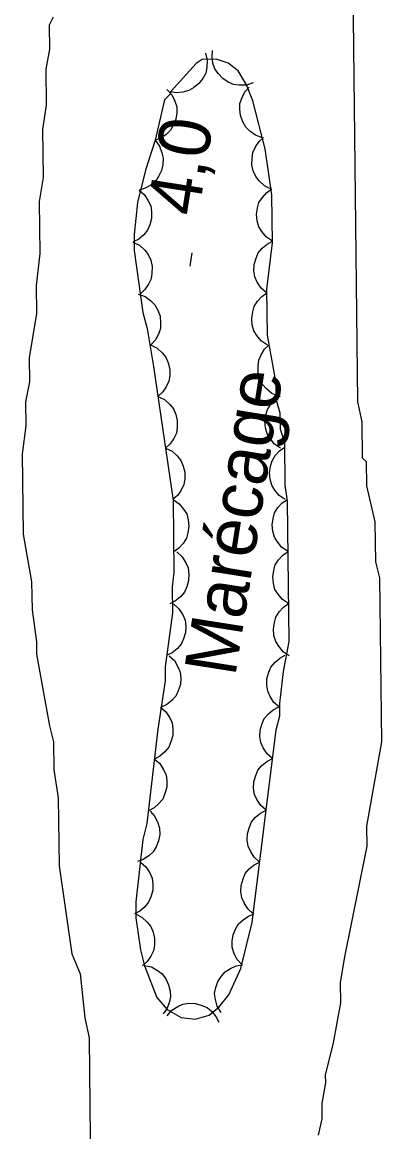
# Model space of a CAD drawing. Extents: x 282461 to 284471, y 5554090 to 5557646.
# Drawn here: x 283741.1 to 283762, y 5556810.2 to 5556874.5 of the extents above; entities that cross this region are included whole.
import ezdxf

# ---------------------------------------------------------------- set-up
doc = ezdxf.new("R2010")
doc.units = 0
for name, color, linetype in [('Niveau 1', 7, 'Continuous'), ('Niveau 3', 7, 'Continuous'), ('Niveau 44', 7, 'Continuous'), ('Niveau 7', 7, 'Continuous')]:
    doc.layers.add(name, color=color, linetype=linetype)

msp = doc.modelspace()

# ---------------------------------------------------------------- linework, layer by layer
at = {"layer": 'Niveau 1'}
for points in [[(283758.29, 5556809.97), (283758.51, 5556810.91), (283758.5, 5556811.83), (283758.72, 5556813), (283758.71, 5556813.46), (283759.16, 5556815.33), (283759.59, 5556817.65), (283759.58, 5556818.81), (283759.8, 5556820.21), (283761.12, 5556826.73), (283761.1, 5556827.89), (283761.97, 5556832.78), (283761.86, 5556842.3), (283761.62, 5556843.22), (283761.59, 5556845.55), (283761.11, 5556847.63), (283761.09, 5556849.02), (283760.85, 5556849.25), (283760.83, 5556851.34), (283760.58, 5556852.5), (283760.27, 5556879.9)], [(283742.9, 5556874.82), (283742.67, 5556874.36), (283742.69, 5556872.96), (283742.47, 5556871.8), (283742.49, 5556869.71), (283742.28, 5556868.31), (283742.31, 5556865.53), (283742.09, 5556864.13), (283742.13, 5556861.11), (283741.92, 5556859.25), (283741.94, 5556857.63), (283741.5, 5556855.07), (283741.52, 5556853.67), (283741.3, 5556852.51), (283741.32, 5556851.12), (283741.1, 5556849.49), (283741.16, 5556844.84), (283741.65, 5556842.06), (283741.67, 5556840.44), (283741.93, 5556838.58), (283741.93, 5556837.88), (283742.68, 5556833.71), (283742.92, 5556832.79), (283742.94, 5556831.16), (283743.19, 5556829.54), (283743.24, 5556825.59), (283743.99, 5556820.49), (283744.47, 5556819.33), (283744.73, 5556816.78), (283744.98, 5556815.62), (283745.09, 5556805.87)]]:
    msp.add_lwpolyline(points, dxfattribs=at)
at = {"layer": 'Niveau 3'}
msp.add_line((283750.84, 5556860.37), (283750.96, 5556861.16), dxfattribs=at)
at = {"layer": 'Niveau 44'}
for points in [[(283751.73, 5556872.73), (283751.83, 5556872.32), (283751.81, 5556871.91), (283751.75, 5556871.58), (283751.58, 5556871.27), (283751.36, 5556870.97), (283751.05, 5556870.73), (283750.78, 5556870.56), (283750.43, 5556870.47), (283750.06, 5556870.44), (283749.7, 5556870.49)], [(283754.51, 5556871.01), (283754.11, 5556870.88), (283753.7, 5556870.88), (283753.37, 5556870.92), (283753.05, 5556871.06), (283752.74, 5556871.26), (283752.48, 5556871.55), (283752.28, 5556871.82), (283752.17, 5556872.16), (283752.12, 5556872.52), (283752.14, 5556872.89)], [(283749.7, 5556870.49), (283749.71, 5556870.37), (283749.36, 5556870.02), (283748.81, 5556867.69), (283748.25, 5556865.94), (283747.8, 5556864.08), (283747.59, 5556862.21), (283747.6, 5556861.28), (283748.11, 5556857.69), (283748.35, 5556856.76), (283748.73, 5556854.56), (283749.86, 5556846.78), (283749.91, 5556842.6), (283749.8, 5556841.78), (283749.82, 5556840.27), (283749.39, 5556837.13), (283749.4, 5556836.32), (283748.97, 5556833.52), (283748.34, 5556828.05), (283748.11, 5556827.12), (283747.69, 5556823.51), (283747.7, 5556822.58), (283747.96, 5556820.73), (283748.2, 5556819.8), (283748.92, 5556817.95), (283749.51, 5556817.26), (283750.33, 5556816.8), (283751.14, 5556816.7), (283751.95, 5556816.94), (283752.53, 5556817.41), (283753.1, 5556818.11), (283753.78, 5556819.63), (283754.45, 5556822.31), (283755.83, 5556833.49), (283756.05, 5556834.3), (283756.05, 5556835), (283756.26, 5556836.86), (283756.59, 5556838.61), (283756.49, 5556846.74), (283756.36, 5556847.67), (283756.34, 5556850.11), (283756.09, 5556850.92), (283756.08, 5556851.85), (283755.84, 5556852.66), (283755.83, 5556853.59), (283755.33, 5556856.38), (283755.3, 5556859.05), (283755.62, 5556861.73), (283755.59, 5556864.52), (283755.21, 5556867.18), (283754.48, 5556869.97), (283754.12, 5556870.89), (283753.64, 5556871.7), (283753.06, 5556872.16), (283752.36, 5556872.38), (283751.54, 5556872.37), (283751.2, 5556872.14), (283749.7, 5556870.49)], [(283749.5, 5556870.62), (283749.79, 5556870.31), (283749.96, 5556869.94), (283750.07, 5556869.62), (283750.08, 5556869.27), (283750.02, 5556868.9), (283749.87, 5556868.54), (283749.71, 5556868.26), (283749.46, 5556868.01), (283749.15, 5556867.8), (283748.81, 5556867.68)], [(283755.04, 5556867.83), (283754.64, 5556867.97), (283754.31, 5556868.21), (283754.07, 5556868.45), (283753.9, 5556868.75), (283753.77, 5556869.11), (283753.74, 5556869.49), (283753.74, 5556869.82), (283753.86, 5556870.16), (283754.03, 5556870.49), (283754.27, 5556870.76)], [(283748.81, 5556867.68), (283749.07, 5556867.34), (283749.21, 5556866.96), (283749.29, 5556866.64), (283749.27, 5556866.28), (283749.19, 5556865.92), (283749.01, 5556865.58), (283748.83, 5556865.3), (283748.56, 5556865.08), (283748.23, 5556864.9), (283747.88, 5556864.79)], [(283755.54, 5556864.85), (283755.16, 5556865.04), (283754.86, 5556865.32), (283754.65, 5556865.57), (283754.51, 5556865.9), (283754.43, 5556866.26), (283754.44, 5556866.65), (283754.48, 5556866.97), (283754.63, 5556867.3), (283754.85, 5556867.6), (283755.11, 5556867.85)], [(283747.88, 5556864.79), (283748.2, 5556864.51), (283748.42, 5556864.17), (283748.56, 5556863.87), (283748.61, 5556863.52), (283748.6, 5556863.14), (283748.5, 5556862.77), (283748.37, 5556862.47), (283748.15, 5556862.19), (283747.86, 5556861.95), (283747.54, 5556861.78)], [(283755.62, 5556861.83), (283755.27, 5556862.06), (283755.01, 5556862.38), (283754.83, 5556862.66), (283754.74, 5556863), (283754.7, 5556863.37), (283754.76, 5556863.76), (283754.84, 5556864.07), (283755.04, 5556864.37), (283755.29, 5556864.65), (283755.59, 5556864.86)], [(283747.53, 5556861.77), (283747.91, 5556861.59), (283748.21, 5556861.31), (283748.42, 5556861.05), (283748.56, 5556860.73), (283748.64, 5556860.36), (283748.63, 5556859.98), (283748.59, 5556859.65), (283748.44, 5556859.33), (283748.22, 5556859.02), (283747.96, 5556858.78)], [(283755.27, 5556858.83), (283754.96, 5556859.1), (283754.74, 5556859.45), (283754.6, 5556859.75), (283754.55, 5556860.1), (283754.56, 5556860.48), (283754.67, 5556860.85), (283754.8, 5556861.15), (283755.02, 5556861.42), (283755.31, 5556861.66), (283755.63, 5556861.83)], [(283747.84, 5556858.76), (283748.23, 5556858.61), (283748.56, 5556858.37), (283748.8, 5556858.14), (283748.97, 5556857.83), (283749.1, 5556857.48), (283749.13, 5556857.09), (283749.12, 5556856.76), (283749.01, 5556856.43), (283748.83, 5556856.1), (283748.59, 5556855.83)], [(283755.34, 5556855.8), (283754.99, 5556856.03), (283754.72, 5556856.35), (283754.55, 5556856.63), (283754.45, 5556856.97), (283754.42, 5556857.34), (283754.48, 5556857.73), (283754.56, 5556858.04), (283754.75, 5556858.34), (283755, 5556858.62), (283755.3, 5556858.83)], [(283748.55, 5556855.82), (283748.93, 5556855.63), (283749.23, 5556855.35), (283749.44, 5556855.1), (283749.58, 5556854.77), (283749.66, 5556854.41), (283749.66, 5556854.02), (283749.61, 5556853.7), (283749.46, 5556853.37), (283749.25, 5556853.07), (283748.98, 5556852.82)], [(283755.97, 5556852.83), (283755.58, 5556853), (283755.27, 5556853.27), (283755.05, 5556853.52), (283754.9, 5556853.84), (283754.8, 5556854.2), (283754.8, 5556854.59), (283754.83, 5556854.92), (283754.97, 5556855.24), (283755.17, 5556855.56), (283755.43, 5556855.81)], [(283748.98, 5556852.82), (283749.36, 5556852.64), (283749.66, 5556852.36), (283749.88, 5556852.1), (283750.01, 5556851.78), (283750.1, 5556851.42), (283750.09, 5556851.03), (283750.05, 5556850.7), (283749.9, 5556850.38), (283749.69, 5556850.07), (283749.42, 5556849.83)], [(283756.1, 5556849.83), (283755.75, 5556850.06), (283755.49, 5556850.38), (283755.31, 5556850.66), (283755.22, 5556851), (283755.18, 5556851.38), (283755.24, 5556851.76), (283755.33, 5556852.07), (283755.52, 5556852.37), (283755.77, 5556852.65), (283756.07, 5556852.86)], [(283749.42, 5556849.83), (283749.8, 5556849.65), (283750.1, 5556849.37), (283750.31, 5556849.11), (283750.45, 5556848.78), (283750.53, 5556848.42), (283750.53, 5556848.04), (283750.48, 5556847.71), (283750.33, 5556847.39), (283750.12, 5556847.08), (283749.85, 5556846.84)], [(283756.37, 5556846.85), (283756.02, 5556847.08), (283755.76, 5556847.39), (283755.58, 5556847.68), (283755.49, 5556848.02), (283755.45, 5556848.39), (283755.51, 5556848.77), (283755.6, 5556849.09), (283755.79, 5556849.39), (283756.04, 5556849.66), (283756.34, 5556849.87)], [(283749.86, 5556846.84), (283750.21, 5556846.6), (283750.47, 5556846.29), (283750.65, 5556846.01), (283750.74, 5556845.67), (283750.78, 5556845.29), (283750.72, 5556844.91), (283750.64, 5556844.6), (283750.44, 5556844.3), (283750.19, 5556844.02), (283749.9, 5556843.81)], [(283756.53, 5556843.83), (283756.17, 5556844.06), (283755.91, 5556844.38), (283755.74, 5556844.66), (283755.64, 5556845), (283755.6, 5556845.37), (283755.66, 5556845.75), (283755.75, 5556846.07), (283755.94, 5556846.37), (283756.19, 5556846.65), (283756.49, 5556846.85)], [(283750.07, 5556843.8), (283750.39, 5556843.52), (283750.6, 5556843.17), (283750.73, 5556842.87), (283750.78, 5556842.51), (283750.76, 5556842.14), (283750.65, 5556841.77), (283750.52, 5556841.47), (283750.28, 5556841.2), (283749.99, 5556840.97), (283749.67, 5556840.8)], [(283756.56, 5556840.81), (283756.21, 5556841.04), (283755.95, 5556841.35), (283755.77, 5556841.63), (283755.68, 5556841.98), (283755.64, 5556842.35), (283755.7, 5556842.73), (283755.79, 5556843.05), (283755.98, 5556843.35), (283756.23, 5556843.62), (283756.53, 5556843.83)], [(283749.89, 5556840.79), (283750.2, 5556840.51), (283750.42, 5556840.16), (283750.55, 5556839.85), (283750.59, 5556839.5), (283750.58, 5556839.13), (283750.46, 5556838.76), (283750.33, 5556838.46), (283750.1, 5556838.19), (283749.81, 5556837.95), (283749.48, 5556837.79)], [(283756.6, 5556837.78), (283756.25, 5556838.01), (283755.99, 5556838.33), (283755.81, 5556838.61), (283755.71, 5556838.95), (283755.68, 5556839.32), (283755.74, 5556839.7), (283755.82, 5556840.02), (283756.01, 5556840.32), (283756.27, 5556840.6), (283756.56, 5556840.81)], [(283749.62, 5556837.78), (283749.93, 5556837.5), (283750.14, 5556837.14), (283750.27, 5556836.83), (283750.31, 5556836.48), (283750.28, 5556836.11), (283750.16, 5556835.74), (283750.02, 5556835.44), (283749.79, 5556835.18), (283749.49, 5556834.95), (283749.17, 5556834.79)], [(283756.03, 5556834.8), (283755.71, 5556835.07), (283755.49, 5556835.42), (283755.35, 5556835.72), (283755.29, 5556836.07), (283755.3, 5556836.44), (283755.41, 5556836.82), (283755.53, 5556837.12), (283755.76, 5556837.39), (283756.05, 5556837.64), (283756.37, 5556837.81)], [(283749.12, 5556834.8), (283749.44, 5556834.53), (283749.66, 5556834.18), (283749.8, 5556833.88), (283749.85, 5556833.53), (283749.84, 5556833.15), (283749.73, 5556832.78), (283749.61, 5556832.48), (283749.38, 5556832.21), (283749.09, 5556831.96), (283748.77, 5556831.79)], [(283755.62, 5556831.82), (283755.31, 5556832.09), (283755.09, 5556832.44), (283754.95, 5556832.74), (283754.9, 5556833.1), (283754.92, 5556833.47), (283755.03, 5556833.84), (283755.15, 5556834.14), (283755.39, 5556834.41), (283755.67, 5556834.65), (283755.99, 5556834.82)], [(283748.77, 5556831.79), (283749.09, 5556831.52), (283749.31, 5556831.17), (283749.45, 5556830.87), (283749.5, 5556830.52), (283749.49, 5556830.15), (283749.38, 5556829.78), (283749.26, 5556829.47), (283749.03, 5556829.2), (283748.75, 5556828.96), (283748.43, 5556828.79)], [(283755.25, 5556828.82), (283754.94, 5556829.09), (283754.72, 5556829.44), (283754.58, 5556829.74), (283754.53, 5556830.09), (283754.55, 5556830.47), (283754.66, 5556830.84), (283754.78, 5556831.14), (283755.01, 5556831.41), (283755.3, 5556831.65), (283755.62, 5556831.82)], [(283748.52, 5556828.77), (283748.8, 5556828.46), (283748.97, 5556828.09), (283749.07, 5556827.77), (283749.08, 5556827.42), (283749.02, 5556827.05), (283748.87, 5556826.69), (283748.71, 5556826.41), (283748.45, 5556826.17), (283748.13, 5556825.96), (283747.79, 5556825.84)], [(283754.88, 5556825.81), (283754.57, 5556826.09), (283754.35, 5556826.44), (283754.21, 5556826.74), (283754.16, 5556827.09), (283754.18, 5556827.46), (283754.29, 5556827.84), (283754.41, 5556828.14), (283754.64, 5556828.41), (283754.93, 5556828.65), (283755.25, 5556828.82)], [(283747.96, 5556825.81), (283748.28, 5556825.53), (283748.5, 5556825.19), (283748.64, 5556824.88), (283748.69, 5556824.53), (283748.68, 5556824.16), (283748.57, 5556823.79), (283748.44, 5556823.49), (283748.21, 5556823.21), (283747.93, 5556822.97), (283747.61, 5556822.8)], [(283754.51, 5556822.81), (283754.19, 5556823.09), (283753.98, 5556823.44), (283753.84, 5556823.74), (283753.79, 5556824.09), (283753.81, 5556824.46), (283753.92, 5556824.83), (283754.04, 5556825.14), (283754.27, 5556825.41), (283754.56, 5556825.65), (283754.88, 5556825.81)], [(283747.67, 5556822.8), (283748.05, 5556822.61), (283748.35, 5556822.33), (283748.56, 5556822.07), (283748.7, 5556821.75), (283748.78, 5556821.38), (283748.77, 5556821), (283748.73, 5556820.67), (283748.57, 5556820.35), (283748.36, 5556820.04), (283748.09, 5556819.8)], [(283753.84, 5556819.87), (283753.56, 5556820.18), (283753.38, 5556820.55), (283753.29, 5556820.87), (283753.28, 5556821.22), (283753.34, 5556821.59), (283753.49, 5556821.95), (283753.66, 5556822.23), (283753.92, 5556822.47), (283754.23, 5556822.68), (283754.57, 5556822.8)], [(283748.19, 5556819.82), (283748.6, 5556819.73), (283748.96, 5556819.52), (283749.22, 5556819.32), (283749.43, 5556819.04), (283749.6, 5556818.7), (283749.68, 5556818.32), (283749.71, 5556818), (283749.63, 5556817.65), (283749.5, 5556817.3), (283749.29, 5556817)], [(283752.64, 5556817.09), (283752.42, 5556817.45), (283752.32, 5556817.84), (283752.27, 5556818.18), (283752.33, 5556818.53), (283752.45, 5556818.88), (283752.67, 5556819.2), (283752.88, 5556819.45), (283753.18, 5556819.64), (283753.52, 5556819.79), (283753.88, 5556819.85)], [(283749.51, 5556816.9), (283749.78, 5556817.22), (283750.13, 5556817.44), (283750.43, 5556817.57), (283750.78, 5556817.62), (283751.16, 5556817.61), (283751.53, 5556817.5), (283751.83, 5556817.37), (283752.1, 5556817.14), (283752.34, 5556816.85), (283752.51, 5556816.53)]]:
    msp.add_lwpolyline(points, dxfattribs=at)

# ---------------------------------------------------------------- texts
at = {"layer": 'Niveau 3'}
msp.add_text('4,0  ', height=3, rotation=81.09575, dxfattribs=at).set_placement((283751.32, 5556863.21))
at = {"layer": 'Niveau 7'}
msp.add_text('Marécage', height=3, rotation=81.0598, dxfattribs=at).set_placement((283753.46, 5556836.52))

doc.saveas('drawing.dxf')
